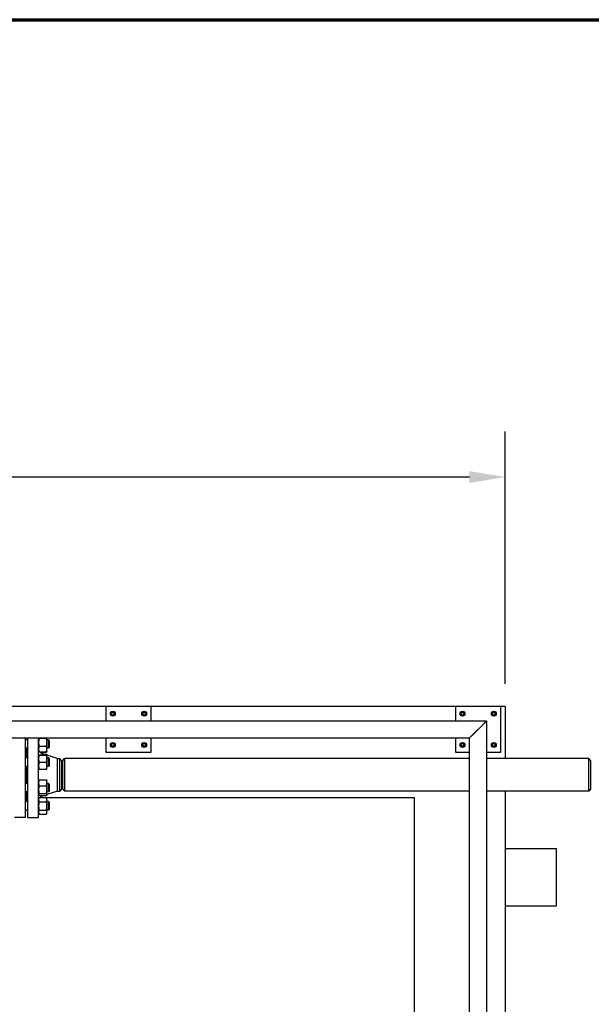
# Model space of a CAD drawing. Header units: inches. Extents: x 24 to 1128, y -69 to 748.
# Tile 659 of 661: x 683 to 733, y 662 to 748. Entities that reach past the tile are written whole.
import ezdxf

# ---------------------------------------------------------------- set-up
doc = ezdxf.new("R2010")
doc.units = ezdxf.units.IN
doc.header["$LTSCALE"] = 32
doc.header["$MEASUREMENT"] = 0
for name, color, linetype, lineweight in [('Border (ANSI)', 7, 'Continuous', 70), ('Dimension (ANSI)', 7, 'Continuous', 25), ('Visible (ANSI)', 7, 'Continuous', 30)]:
    doc.layers.add(name, color=color, linetype=linetype, lineweight=lineweight)
doc.styles.add('Note Text (ANSI)', font='tahoma.ttf')
doc.dimstyles.new('SB Fraction-16 (ANSI)', dxfattribs={"dimscale": 32, "dimtxt": 0.125, "dimasz": 0.098425, "dimexe": 0.125, "dimexo": 0.0625, "dimgap": 0.031496, "dimtad": 0, "dimtih": 1, "dimtoh": 1, "dimdec": 4, "dimrnd": 1e-08, "dimzin": 0, "dimdsep": 46, "dimlunit": 5, "dimtxsty": 'Note Text (ANSI)', "dimcen": 0.09, "dimdle": 0.393701, "dimclrd": 256, "dimclre": 256, "dimclrt": 256, "dimadec": 0, "dimazin": 3, "dimtfac": 0.96, "dimtofl": 0, "dimtmove": 0, "dimatfit": 3, "dimfxl": 1, "dimfrac": 2, "dimtolj": 1, "dimtzin": 12, "dimlwd": -1, "dimlwe": -1, "dimarcsym": 0})

# ---------------------------------------------------------------- blocks, each defined once
blk = doc.blocks.new('Borders SUPERIOR BORDER')
at = {"layer": 'Border (ANSI)'}
blk.add_line((0.75, 23.375), (35.25, 23.375), dxfattribs=at)
blk = doc.blocks.new('*D17')
at = {"layer": 'Defpoints', "color": 0, "transparency": 16777216}
for p in [(725.281, 707.826), (496.281, 687.669), (725.281, 687.669)]:
    blk.add_point(p, dxfattribs=at)
at = {"layer": 'Dimension (ANSI)', "transparency": 16777216}
for p, q in [((496.281, 689.669), (496.281, 711.826)), ((725.281, 689.669), (725.281, 711.826)), ((499.43, 707.826), (604.341, 707.826)), ((722.131, 707.826), (614.846, 707.826))]:
    blk.add_line(p, q, dxfattribs=at)
for points in [[(499.43, 708.351), (499.43, 707.301), (496.281, 707.826)], [(722.131, 708.351), (722.131, 707.301), (725.281, 707.826)]]:
    blk.add_solid(points, dxfattribs=at)
at = {"layer": 'Dimension (ANSI)', "transparency": 16777216, "insert": (605.349, 709.907), "char_height": 4, "attachment_point": 1, "style": 'Note Text (ANSI)'}
blk.add_mtext('\\A1;229', dxfattribs=at)

msp = doc.modelspace()

# ---------------------------------------------------------------- linework, layer by layer
at = {"layer": 'Visible (ANSI)'}
for p, q in [((690.18688, 687.66853), (663.46813, 687.66853)), ((694.18688, 687.66853), (690.18688, 687.66853)), ((690.18688, 687.66853), (690.18688, 686.41853)), ((720.90563, 687.66853), (694.18688, 687.66853)), ((694.18688, 686.41853), (694.18688, 687.66853)), ((724.90563, 687.66853), (720.90563, 687.66853)), ((720.90563, 687.66853), (720.90563, 686.41853)), ((725.28063, 687.66853), (724.90563, 687.66853)), ((724.90563, 683.66853), (724.90563, 687.66853)), ((725.28063, 687.66853), (725.28063, 683.10603)), ((690.73388, 687.17863), (690.65588, 687.1336)), ((690.65588, 687.1336), (690.65588, 687.04353)), ((690.65588, 687.04353), (690.65588, 686.95346)), ((690.65588, 686.95346), (690.73388, 686.90843)), ((690.81188, 687.22366), (690.73388, 687.17863)), ((690.73388, 686.90843), (690.81188, 686.8634)), ((690.88988, 687.17863), (690.81188, 687.22366)), ((690.81188, 686.8634), (690.88988, 686.90843)), ((690.96788, 687.1336), (690.88988, 687.17863)), ((690.88988, 686.90843), (690.96788, 686.95346)), ((690.96788, 687.04353), (690.96788, 687.1336)), ((690.96788, 686.95346), (690.96788, 687.04353)), ((693.48388, 687.17863), (693.40588, 687.1336)), ((693.40588, 687.1336), (693.40588, 687.04353)), ((693.40588, 687.04353), (693.40588, 686.95346)), ((693.40588, 686.95346), (693.48388, 686.90843)), ((693.56188, 687.22366), (693.48388, 687.17863)), ((693.48388, 686.90843), (693.56188, 686.8634)), ((693.63988, 687.17863), (693.56188, 687.22366)), ((693.56188, 686.8634), (693.63988, 686.90843)), ((693.71788, 687.1336), (693.63988, 687.17863)), ((693.63988, 686.90843), (693.71788, 686.95346)), ((693.71788, 687.04353), (693.71788, 687.1336)), ((693.71788, 686.95346), (693.71788, 687.04353)), ((721.45263, 687.17863), (721.37463, 687.1336)), ((721.37463, 687.1336), (721.37463, 687.04353)), ((721.37463, 687.04353), (721.37463, 686.95346)), ((721.37463, 686.95346), (721.45263, 686.90843)), ((721.53063, 687.22366), (721.45263, 687.17863)), ((721.45263, 686.90843), (721.53063, 686.8634)), ((721.60863, 687.17863), (721.53063, 687.22366)), ((721.53063, 686.8634), (721.60863, 686.90843)), ((721.68663, 687.1336), (721.60863, 687.17863)), ((721.60863, 686.90843), (721.68663, 686.95346)), ((721.68663, 687.04353), (721.68663, 687.1336)), ((721.68663, 686.95346), (721.68663, 687.04353)), ((724.20263, 687.17863), (724.12463, 687.1336)), ((724.12463, 687.1336), (724.12463, 687.04353)), ((724.12463, 687.04353), (724.12463, 686.95346)), ((724.12463, 686.95346), (724.20263, 686.90843)), ((724.28063, 687.22366), (724.20263, 687.17863)), ((724.20263, 686.90843), (724.28063, 686.8634)), ((724.35863, 687.17863), (724.28063, 687.22366)), ((724.28063, 686.8634), (724.35863, 686.90843)), ((724.43663, 687.1336), (724.35863, 687.17863)), ((724.35863, 686.90843), (724.43663, 686.95346)), ((724.43663, 687.04353), (724.43663, 687.1336)), ((724.43663, 686.95346), (724.43663, 687.04353)), ((660.71813, 686.41853), (723.64856, 686.41853)), ((722.52356, 685.29353), (723.27356, 686.04353)), ((723.28063, 686.03646), (722.53063, 685.28646)), ((723.64856, 686.41853), (723.27356, 686.04353)), ((723.28063, 686.03646), (723.65563, 686.41146)), ((723.65563, 589.16853), (723.65563, 686.41146)), ((722.52356, 685.29353), (722.14856, 684.91853)), ((722.15563, 684.91146), (722.53063, 685.28646)), ((722.89856, 685.66853), (722.9127, 685.66853)), ((660.71813, 684.91853), (722.14856, 684.91853)), ((683.10063, 684.91853), (683.10063, 677.91853)), ((683.35063, 684.75974), (683.10063, 684.75974)), ((683.35063, 677.91853), (683.35063, 684.91853)), ((684.29063, 677.91853), (684.29063, 684.91853)), ((684.33572, 684.88281), (684.97955, 684.88281)), ((684.33572, 684.18148), (684.97955, 684.18148)), ((685.02463, 684.53214), (685.02463, 684.91853)), ((685.16313, 684.75974), (685.02463, 684.75974)), ((685.02463, 683.93244), (685.02463, 684.53214)), ((685.16313, 684.00974), (685.16313, 684.75974)), ((685.22563, 684.69724), (685.16313, 684.75974)), ((685.22563, 684.69724), (685.22563, 684.07224)), ((690.18688, 684.91853), (690.18688, 683.66853)), ((690.73388, 684.42863), (690.65588, 684.3836)), ((690.65588, 684.3836), (690.65588, 684.29353)), ((690.65588, 684.29353), (690.65588, 684.20346)), ((690.65588, 684.20346), (690.73388, 684.15843)), ((690.81188, 684.47366), (690.73388, 684.42863)), ((690.73388, 684.15843), (690.81188, 684.1134)), ((690.88988, 684.42863), (690.81188, 684.47366)), ((690.81188, 684.1134), (690.88988, 684.15843)), ((690.96788, 684.3836), (690.88988, 684.42863)), ((690.88988, 684.15843), (690.96788, 684.20346)), ((690.96788, 684.29353), (690.96788, 684.3836)), ((690.96788, 684.20346), (690.96788, 684.29353)), ((693.48388, 684.42863), (693.40588, 684.3836)), ((693.40588, 684.3836), (693.40588, 684.29353)), ((693.40588, 684.29353), (693.40588, 684.20346)), ((693.40588, 684.20346), (693.48388, 684.15843)), ((693.56188, 684.47366), (693.48388, 684.42863)), ((693.48388, 684.15843), (693.56188, 684.1134)), ((693.63988, 684.42863), (693.56188, 684.47366)), ((693.56188, 684.1134), (693.63988, 684.15843)), ((693.71788, 684.3836), (693.63988, 684.42863)), ((693.63988, 684.15843), (693.71788, 684.20346)), ((693.71788, 684.29353), (693.71788, 684.3836)), ((693.71788, 684.20346), (693.71788, 684.29353)), ((694.18688, 683.66853), (694.18688, 684.91853)), ((720.90563, 684.91853), (720.90563, 683.66853)), ((721.45263, 684.42863), (721.37463, 684.3836)), ((721.37463, 684.3836), (721.37463, 684.29353)), ((721.37463, 684.29353), (721.37463, 684.20346)), ((721.37463, 684.20346), (721.45263, 684.15843)), ((721.53063, 684.47366), (721.45263, 684.42863)), ((721.45263, 684.15843), (721.53063, 684.1134)), ((721.60863, 684.42863), (721.53063, 684.47366)), ((721.53063, 684.1134), (721.60863, 684.15843)), ((721.68663, 684.3836), (721.60863, 684.42863)), ((721.60863, 684.15843), (721.68663, 684.20346)), ((721.68663, 684.29353), (721.68663, 684.3836)), ((721.68663, 684.20346), (721.68663, 684.29353)), ((722.15563, 684.9256), (722.15563, 684.91146)), ((722.15563, 588.41853), (722.15563, 684.91146)), ((724.20263, 684.42863), (724.12463, 684.3836)), ((724.12463, 684.3836), (724.12463, 684.29353)), ((724.12463, 684.29353), (724.12463, 684.20346)), ((724.12463, 684.20346), (724.20263, 684.15843)), ((724.28063, 684.47366), (724.20263, 684.42863)), ((724.20263, 684.15843), (724.28063, 684.1134)), ((724.35863, 684.42863), (724.28063, 684.47366)), ((724.28063, 684.1134), (724.35863, 684.15843)), ((724.43663, 684.3836), (724.35863, 684.42863)), ((724.35863, 684.15843), (724.43663, 684.20346)), ((724.43663, 684.29353), (724.43663, 684.3836)), ((724.43663, 684.20346), (724.43663, 684.29353)), ((683.35063, 684.00974), (683.10063, 684.00974)), ((683.16063, 683.72853), (683.10063, 683.72853)), ((683.16063, 683.72853), (683.16063, 683.16862)), ((683.16563, 683.60853), (683.16063, 683.60853)), ((683.16563, 684.00974), (683.16563, 683.16862)), ((683.28563, 684.00974), (683.28563, 683.16862)), ((683.29063, 683.60853), (683.28563, 683.60853)), ((683.29063, 683.16862), (683.29063, 683.72853)), ((683.29063, 683.72853), (683.35063, 683.72853)), ((684.29063, 683.75974), (684.30293, 683.73337)), ((684.29063, 683.41862), (684.29071, 683.41879)), ((684.33572, 683.68341), (684.97955, 683.68341)), ((684.33572, 683.427), (684.97955, 683.427)), ((684.33572, 683.40989), (684.97955, 683.40989)), ((684.42532, 683.66325), (684.97955, 683.66325)), ((684.95849, 683.427), (684.63966, 683.52798)), ((684.77191, 683.48609), (684.97955, 683.48609)), ((685.01234, 683.73337), (684.984, 683.67259)), ((685.02463, 683.75974), (685.01234, 683.73337)), ((685.02455, 683.41879), (685.01617, 683.43676)), ((685.02463, 683.41862), (685.02455, 683.41879)), ((685.16313, 684.00974), (685.02463, 684.00974)), ((685.02463, 683.75974), (685.02463, 683.93244)), ((685.02463, 683.41844), (685.02463, 683.41862)), ((685.02463, 683.0932), (685.02463, 683.41844)), ((685.96397, 683.10853), (685.02463, 683.40605)), ((685.22563, 684.07224), (685.16313, 684.00974)), ((690.18688, 683.66853), (694.18688, 683.66853)), ((720.90563, 683.66853), (722.15563, 683.66853)), ((723.65563, 683.66853), (724.90563, 683.66853)), ((683.35063, 683.16862), (683.10063, 683.16862)), ((683.35063, 682.41862), (683.10063, 682.41862)), ((683.16063, 682.41862), (683.16063, 680.91844)), ((683.16563, 682.41862), (683.16563, 680.91844)), ((683.28563, 682.41862), (683.28563, 680.91844)), ((683.29063, 680.91844), (683.29063, 682.41862)), ((684.33572, 682.77651), (684.97955, 682.77651)), ((685.16313, 683.16862), (685.02463, 683.16862)), ((685.02463, 682.46838), (685.02463, 683.0932)), ((685.02463, 682.16862), (685.02463, 682.46838)), ((685.16313, 682.41862), (685.02463, 682.41862)), ((685.16313, 682.41862), (685.16313, 683.16862)), ((685.22563, 683.10612), (685.16313, 683.16862)), ((685.22563, 682.48112), (685.16313, 682.41862)), ((685.22563, 683.10612), (685.22563, 682.48112)), ((685.96397, 680.22853), (685.96397, 683.10853)), ((685.96397, 683.10853), (686.14676, 683.10853)), ((686.14676, 680.22853), (686.14676, 683.10853)), ((686.29063, 682.92103), (686.14676, 683.10853)), ((686.29063, 682.92103), (686.29063, 680.41603)), ((686.41563, 682.91853), (686.55951, 683.10603)), ((686.41563, 680.41853), (686.41563, 682.91853)), ((686.55951, 683.10603), (686.55951, 680.23103)), ((722.15563, 683.10603), (686.55951, 683.10603)), ((732.63626, 683.10603), (723.65563, 683.10603)), ((732.63626, 680.23103), (732.63626, 683.10603)), ((732.78013, 682.91853), (732.63626, 683.10603)), ((732.78013, 682.91853), (732.78013, 680.41853)), ((684.29063, 682.16862), (684.29071, 682.16844)), ((684.33572, 682.16024), (684.97955, 682.16024)), ((685.02463, 682.16862), (685.02455, 682.16844)), ((683.35063, 680.91844), (683.10063, 680.91844)), ((684.29063, 681.16844), (684.29909, 681.18658)), ((684.33572, 681.23591), (684.97955, 681.23591)), ((684.33572, 680.71365), (684.97955, 680.71365)), ((685.02463, 681.16844), (685.01617, 681.18658)), ((685.02463, 680.97478), (685.02463, 681.16844)), ((685.02463, 680.36742), (685.02463, 680.97478)), ((685.16313, 680.91844), (685.02463, 680.91844)), ((685.16313, 680.16844), (685.16313, 680.91844)), ((685.22563, 680.85594), (685.16313, 680.91844)), ((685.22563, 680.85594), (685.22563, 680.23094)), ((683.35063, 680.16844), (683.10063, 680.16844)), ((683.16063, 680.16844), (683.16063, 679.60853)), ((683.16563, 680.16844), (683.16563, 679.32732)), ((683.28563, 680.16844), (683.28563, 679.32732)), ((683.29063, 679.60853), (683.29063, 680.16844)), ((684.29063, 679.91844), (684.29909, 679.9003)), ((684.33572, 680.02118), (684.97955, 680.02118)), ((684.33572, 679.85097), (684.97955, 679.85097)), ((684.77191, 679.85097), (684.63966, 679.80908)), ((685.02463, 679.91844), (685.01617, 679.9003)), ((685.02463, 679.93607), (685.02463, 680.36742)), ((685.96397, 680.22853), (685.02463, 679.93101)), ((685.16313, 680.16844), (685.02463, 680.16844)), ((685.02463, 679.91844), (685.02463, 679.93607)), ((685.22563, 680.23094), (685.16313, 680.16844)), ((685.96397, 680.22853), (686.14676, 680.22853)), ((686.29063, 680.41603), (686.14676, 680.22853)), ((686.41563, 680.41853), (686.55951, 680.23103)), ((722.15563, 680.23103), (686.55951, 680.23103)), ((732.63626, 680.23103), (723.65563, 680.23103)), ((725.28063, 680.23103), (725.28063, 589.16853)), ((732.78013, 680.41853), (732.63626, 680.23103)), ((683.16063, 679.60853), (683.10063, 679.60853)), ((683.35063, 679.32732), (683.10063, 679.32732)), ((683.16563, 679.72853), (683.16063, 679.72853)), ((683.16063, 679.66853), (683.16563, 679.66853)), ((683.29063, 679.72853), (683.28563, 679.72853)), ((683.28563, 679.66853), (683.29063, 679.66853)), ((683.29063, 679.60853), (683.35063, 679.60853)), ((684.29063, 679.57732), (684.33127, 679.66447)), ((684.33572, 679.67381), (684.97955, 679.67381)), ((684.33572, 679.29825), (684.97955, 679.29825)), ((684.98208, 679.66853), (717.28063, 679.66853)), ((685.02463, 679.57732), (684.984, 679.66447)), ((685.02463, 679.48603), (685.02463, 679.57732)), ((685.02463, 678.93751), (685.02463, 679.48603)), ((685.16313, 679.32732), (685.02463, 679.32732)), ((685.02463, 678.4038), (685.02463, 678.93751)), ((685.16313, 678.57732), (685.16313, 679.32732)), ((685.22563, 679.26482), (685.16313, 679.32732)), ((685.22563, 679.26482), (685.22563, 678.63982)), ((717.28063, 679.66853), (717.28063, 557.66853)), ((683.35063, 678.57732), (683.10063, 678.57732)), ((684.29063, 678.32732), (684.33127, 678.24018)), ((684.33572, 678.57677), (684.97955, 678.57677)), ((684.33572, 678.23084), (684.97955, 678.23084)), ((685.02463, 678.32732), (684.984, 678.24018)), ((685.16313, 678.57732), (685.02463, 678.57732)), ((685.02463, 678.32732), (685.02463, 678.4038)), ((685.22563, 678.63982), (685.16313, 678.57732)), ((683.10063, 677.91853), (682.16063, 677.91853)), ((683.35063, 677.91853), (684.29063, 677.91853)), ((729.78063, 675.16853), (725.28063, 675.16853)), ((729.78063, 670.16853), (729.78063, 675.16853)), ((725.28063, 670.16853), (729.78063, 670.16853))]:
    msp.add_line(p, q, dxfattribs=at)
for centre, radius in [((690.81188, 687.04353), 0.216), ((690.81188, 687.04353), 0.1248), ((693.56188, 687.04353), 0.216), ((693.56188, 687.04353), 0.1248), ((721.53063, 687.04353), 0.216), ((721.53063, 687.04353), 0.1248), ((724.28063, 687.04353), 0.216), ((724.28063, 687.04353), 0.1248), ((690.81188, 684.29353), 0.216), ((690.81188, 684.29353), 0.1248), ((693.56188, 684.29353), 0.216), ((693.56188, 684.29353), 0.1248), ((721.53063, 684.29353), 0.216), ((721.53063, 684.29353), 0.1248), ((724.28063, 684.29353), 0.216), ((724.28063, 684.29353), 0.1248)]:
    msp.add_circle(centre, radius, dxfattribs=at)
for centre, radius, start, end in [((690.81188, 687.04353), 0.156, 120, 180), ((690.81188, 687.04353), 0.156, 180, 240), ((690.81188, 687.04353), 0.156, 60, 120), ((690.81188, 687.04353), 0.156, 240, 300), ((690.81188, 687.04353), 0.156, 0, 60), ((690.81188, 687.04353), 0.156, 300, 0), ((693.56188, 687.04353), 0.156, 120, 180), ((693.56188, 687.04353), 0.156, 180, 240), ((693.56188, 687.04353), 0.156, 60, 120), ((693.56188, 687.04353), 0.156, 240, 300), ((693.56188, 687.04353), 0.156, 0, 60), ((693.56188, 687.04353), 0.156, 300, 0), ((721.53063, 687.04353), 0.156, 120, 180), ((721.53063, 687.04353), 0.156, 180, 240), ((721.53063, 687.04353), 0.156, 60, 120), ((721.53063, 687.04353), 0.156, 240, 300), ((721.53063, 687.04353), 0.156, 0, 60), ((721.53063, 687.04353), 0.156, 300, 0), ((724.28063, 687.04353), 0.156, 120, 180), ((724.28063, 687.04353), 0.156, 180, 240), ((724.28063, 687.04353), 0.156, 60, 120), ((724.28063, 687.04353), 0.156, 240, 300), ((724.28063, 687.04353), 0.156, 0, 60), ((724.28063, 687.04353), 0.156, 300, 0), ((723.28063, 686.04353), 0.1875, 43.4719314, 46.5280686), ((723.28063, 686.04353), 0.375, 44.2360336, 45.7639664), ((722.53063, 685.29353), 0.375, 224.2360336, 225.7639664), ((722.53063, 685.29353), 0.1875, 223.4719314, 226.5280686), ((690.81188, 684.29353), 0.156, 120, 180), ((690.81188, 684.29353), 0.156, 180, 240), ((690.81188, 684.29353), 0.156, 60, 120), ((690.81188, 684.29353), 0.156, 240, 300), ((690.81188, 684.29353), 0.156, 0, 60), ((690.81188, 684.29353), 0.156, 300, 0), ((693.56188, 684.29353), 0.156, 120, 180), ((693.56188, 684.29353), 0.156, 180, 240), ((693.56188, 684.29353), 0.156, 60, 120), ((693.56188, 684.29353), 0.156, 240, 300), ((693.56188, 684.29353), 0.156, 0, 60), ((693.56188, 684.29353), 0.156, 300, 0), ((721.53063, 684.29353), 0.156, 120, 180), ((721.53063, 684.29353), 0.156, 180, 240), ((721.53063, 684.29353), 0.156, 60, 120), ((721.53063, 684.29353), 0.156, 240, 300), ((721.53063, 684.29353), 0.156, 0, 60), ((721.53063, 684.29353), 0.156, 300, 0), ((724.28063, 684.29353), 0.156, 120, 180), ((724.28063, 684.29353), 0.156, 180, 240), ((724.28063, 684.29353), 0.156, 60, 120), ((724.28063, 684.29353), 0.156, 240, 300), ((724.28063, 684.29353), 0.156, 0, 60), ((724.28063, 684.29353), 0.156, 300, 0), ((684.79063, 684.00464), 0.5, 219.9764575, 252.4252835), ((684.79063, 679.33242), 0.5, 107.5747165, 136.9381995)]:
    msp.add_arc(centre, radius, start, end, dxfattribs=at)
for points, weights in [([(684.33572, 684.88281), (684.29063, 684.69489), (684.29063, 684.53214)], [1, 1.0379548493, 1]), ([(684.29063, 684.53214), (684.29063, 684.3694), (684.33572, 684.18148)], [1, 1.0379548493, 1]), ([(684.33572, 684.18148), (684.29063, 684.04802), (684.29063, 683.93244)], [1, 1.0379548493, 1]), ([(684.31039, 684.91853), (684.32035, 684.90137), (684.33572, 684.88281)], [1.01684658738, 1.0126183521, 1]), ([(684.97955, 684.88281), (684.99491, 684.90137), (685.00487, 684.91853)], [1, 1.0126183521, 1.01684658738]), ([(685.02463, 684.53214), (685.02463, 684.69489), (684.97955, 684.88281)], [1, 1.0379548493, 1]), ([(684.97955, 684.18148), (685.02463, 684.3694), (685.02463, 684.53214)], [1, 1.0379548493, 1]), ([(685.02463, 683.93244), (685.02463, 684.04802), (684.97955, 684.18148)], [1, 1.0379548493, 1]), ([(684.29063, 683.93244), (684.29063, 683.81687), (684.33572, 683.68341)], [1, 1.0379548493, 1]), ([(684.33572, 683.427), (684.29063, 683.42241), (684.29063, 683.41844)], [1, 1.0379548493, 1]), ([(684.29063, 683.41844), (684.29063, 683.41447), (684.33572, 683.40989)], [1, 1.0379548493, 1]), ([(684.33572, 683.40989), (684.29063, 683.24018), (684.29063, 683.0932)], [1, 1.0379548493, 1]), ([(684.33572, 683.68341), (684.31398, 683.70967), (684.30293, 683.73337)], [1, 1.01794778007, 1.01892155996]), ([(684.97955, 683.68341), (685.02463, 683.81687), (685.02463, 683.93244)], [1, 1.0379548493, 1]), ([(685.01234, 683.73337), (685.00129, 683.70967), (684.97955, 683.68341)], [1.01892155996, 1.01794778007, 1]), ([(684.97955, 683.66325), (684.99182, 683.68848), (685.00062, 683.71212)], [1, 1.01005189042, 1.01477953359]), ([(684.9974, 683.42499), (684.98966, 683.45471), (684.97955, 683.48609)], [1.01293384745, 1.00826801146, 1]), ([(684.97955, 683.48609), (685.00533, 683.46001), (685.01617, 683.43676)], [1, 1.02136030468, 1.01867822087]), ([(685.02463, 683.41844), (685.02463, 683.42241), (684.97955, 683.427)], [1, 1.0379548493, 1]), ([(684.97955, 683.40989), (685.02463, 683.41447), (685.02463, 683.41844)], [1, 1.0379548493, 1]), ([(685.02463, 683.0932), (685.02463, 683.24018), (684.97955, 683.40989)], [1, 1.0379548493, 1]), ([(684.29063, 683.0932), (684.29063, 682.94623), (684.33572, 682.77651)], [1, 1.0379548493, 1]), ([(684.33572, 682.77651), (684.29063, 682.61138), (684.29063, 682.46838)], [1, 1.0379548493, 1]), ([(684.29063, 682.46838), (684.29063, 682.32537), (684.33572, 682.16024)], [1, 1.0379548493, 1]), ([(684.97955, 682.77651), (685.02463, 682.94623), (685.02463, 683.0932)], [1, 1.0379548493, 1]), ([(685.02463, 682.46838), (685.02463, 682.61138), (684.97955, 682.77651)], [1, 1.0379548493, 1]), ([(684.97955, 682.16024), (685.02463, 682.32537), (685.02463, 682.46838)], [1, 1.0379548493, 1]), ([(684.33572, 682.16024), (684.29249, 682.16464), (684.29071, 682.16844)], [1, 1.03633477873, 1.00310183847]), ([(685.02455, 682.16844), (685.02278, 682.16464), (684.97955, 682.16024)], [1.00310183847, 1.03633477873, 1]), ([(684.33572, 681.23591), (684.29063, 681.09598), (684.29063, 680.97478)], [1, 1.0379548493, 1]), ([(684.29063, 680.97478), (684.29063, 680.85359), (684.33572, 680.71365)], [1, 1.0379548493, 1]), ([(684.33572, 680.71365), (684.29063, 680.5281), (684.29063, 680.36742)], [1, 1.0379548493, 1]), ([(684.29909, 681.18658), (684.30993, 681.20983), (684.33572, 681.23591)], [1.01867822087, 1.02136030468, 1]), ([(684.97955, 681.23591), (685.00533, 681.20983), (685.01617, 681.18658)], [1, 1.02136030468, 1.01867822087]), ([(685.02463, 680.97478), (685.02463, 681.09598), (684.97955, 681.23591)], [1, 1.0379548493, 1]), ([(684.97955, 680.71365), (685.02463, 680.85359), (685.02463, 680.97478)], [1, 1.0379548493, 1]), ([(685.02463, 680.36742), (685.02463, 680.5281), (684.97955, 680.71365)], [1, 1.0379548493, 1]), ([(684.29063, 680.36742), (684.29063, 680.20673), (684.33572, 680.02118)], [1, 1.0379548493, 1]), ([(684.33572, 680.02118), (684.29063, 679.97557), (684.29063, 679.93607)], [1, 1.0379548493, 1]), ([(684.29063, 679.93607), (684.29063, 679.89657), (684.33572, 679.85097)], [1, 1.0379548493, 1]), ([(684.97955, 680.02118), (685.02463, 680.20673), (685.02463, 680.36742)], [1, 1.0379548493, 1]), ([(685.02463, 679.93607), (685.02463, 679.97557), (684.97955, 680.02118)], [1, 1.0379548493, 1]), ([(684.97955, 679.85097), (685.02463, 679.89657), (685.02463, 679.93607)], [1, 1.0379548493, 1]), ([(684.33572, 679.67381), (684.29063, 679.57318), (684.29063, 679.48603)], [1, 1.0379548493, 1]), ([(684.29063, 679.48603), (684.29063, 679.39888), (684.33572, 679.29825)], [1, 1.0379548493, 1]), ([(684.33572, 679.29825), (684.29063, 679.10493), (684.29063, 678.93751)], [1, 1.0379548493, 1]), ([(684.29063, 678.93751), (684.29063, 678.77009), (684.33572, 678.57677)], [1, 1.0379548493, 1]), ([(684.33127, 679.66447), (684.33343, 679.66911), (684.33572, 679.67381)], [1.00353485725, 1.0018584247, 1]), ([(685.02463, 679.48603), (685.02463, 679.57318), (684.97955, 679.67381)], [1, 1.0379548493, 1]), ([(684.97955, 679.67381), (684.98183, 679.66911), (684.984, 679.66447)], [1, 1.0018584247, 1.00353485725]), ([(684.97955, 679.29825), (685.02463, 679.39888), (685.02463, 679.48603)], [1, 1.0379548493, 1]), ([(685.02463, 678.93751), (685.02463, 679.10493), (684.97955, 679.29825)], [1, 1.0379548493, 1]), ([(684.97955, 678.57677), (685.02463, 678.77009), (685.02463, 678.93751)], [1, 1.0379548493, 1]), ([(684.33572, 678.57677), (684.29063, 678.48408), (684.29063, 678.4038)], [1, 1.0379548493, 1]), ([(684.29063, 678.4038), (684.29063, 678.32353), (684.33572, 678.23084)], [1, 1.0379548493, 1]), ([(685.02463, 678.4038), (685.02463, 678.48408), (684.97955, 678.57677)], [1, 1.0379548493, 1]), ([(684.97955, 678.23084), (685.02463, 678.32353), (685.02463, 678.4038)], [1, 1.0379548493, 1])]:
    msp.add_rational_spline(points, weights, degree=2, dxfattribs=at)

# ---------------------------------------------------------------- block references
at = {"xscale": 32, "yscale": 32, "zscale": 32}
msp.add_blockref('Borders SUPERIOR BORDER', (0, 0), dxfattribs=at)

# ---------------------------------------------------------------- dimensions: what is measured, and where the dimension line sits
at = {"layer": 'Dimension (ANSI)'}
dim = msp.add_linear_dim(base=(725.28063, 707.82601), p1=(496.28063, 687.66853), p2=(725.28063, 687.66853), dimstyle='SB Fraction-16 (ANSI)', override={"dimgap": 0.031496, "dimtih": 0, "dimtoh": 0, "dimdec": 4, "dimtol": 0, "dimlim": 0, "dimtp": 0, "dimtm": 0, "dimtdec": 2, "dimatfit": 1}, dxfattribs=at)
dim.commit()
dim.dimension.update_dxf_attribs({"geometry": '*D17', "text_midpoint": (609.59332, 707.82601), "dimtype": 160})

doc.saveas('drawing.dxf')
